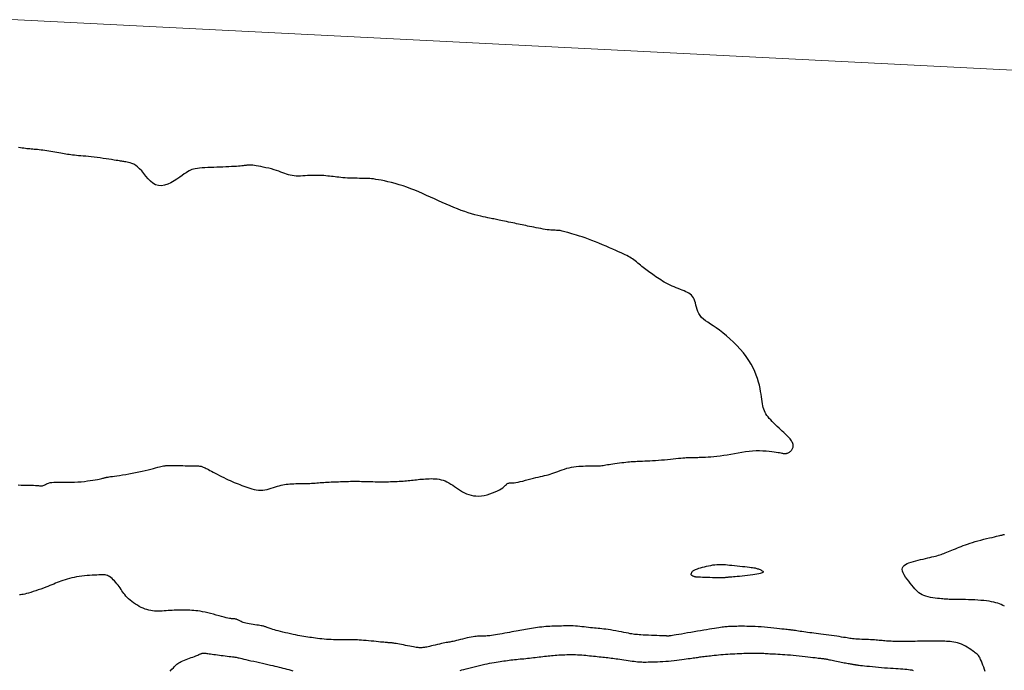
# Model space of a CAD drawing. Header units: millimetres. Extents: x 32690613 to 32693367, y 5343692 to 5344708.
# Tile 377 of 656: x 32692615 to 32692647, y 5344050 to 5344071. Entities that reach past the tile are written whole.
import ezdxf

# ---------------------------------------------------------------- set-up
doc = ezdxf.new("R2010")
doc.units = ezdxf.units.MM
doc.header["$LTSCALE"] = 20
doc.layers.get('0').update_dxf_attribs({"lineweight": 18})
doc.layers.get('Defpoints').update_dxf_attribs({"color": 11, "lineweight": 18})
for name, color, linetype in [('02-DGM_HL_492.00', 82, 'Continuous'), ('02-DGM_HL_492.50', 92, 'Continuous'), ('02-DGM_HL_493.00', 102, 'Continuous')]:
    doc.layers.add(name, color=color, linetype=linetype)

# ---------------------------------------------------------------- blocks, each defined once
blk = doc.blocks.new('A$C78070446')
blk.add_line((4469470.041, 5342631.206), (4470219.624, 5342563.955))

msp = doc.modelspace()

# ---------------------------------------------------------------- linework, layer by layer
at = {"layer": '02-DGM_HL_492.00', "elevation": 492, "flags": 128}
msp.add_lwpolyline([(32692647.132, 5344052.245), (32692647.077, 5344052.274), (32692647.024, 5344052.3), (32692646.972, 5344052.322), (32692646.917, 5344052.343), (32692646.857, 5344052.361), (32692646.79, 5344052.377), (32692646.717, 5344052.392), (32692646.637, 5344052.405), (32692646.553, 5344052.417), (32692646.463, 5344052.427), (32692646.37, 5344052.436), (32692646.273, 5344052.443), (32692646.173, 5344052.449), (32692646.071, 5344052.454), (32692645.968, 5344052.457), (32692645.867, 5344052.46), (32692645.769, 5344052.461), (32692645.676, 5344052.463), (32692645.589, 5344052.464), (32692645.511, 5344052.464), (32692645.443, 5344052.465), (32692645.385, 5344052.466), (32692645.338, 5344052.468), (32692645.296, 5344052.47), (32692645.258, 5344052.472), (32692645.221, 5344052.475), (32692645.183, 5344052.478), (32692645.14, 5344052.482), (32692645.09, 5344052.487), (32692645.031, 5344052.493), (32692644.964, 5344052.5), (32692644.891, 5344052.509), (32692644.816, 5344052.52), (32692644.739, 5344052.533), (32692644.663, 5344052.549), (32692644.591, 5344052.568), (32692644.524, 5344052.591), (32692644.464, 5344052.617), (32692644.41, 5344052.648), (32692644.361, 5344052.683), (32692644.315, 5344052.722), (32692644.271, 5344052.766), (32692644.228, 5344052.814), (32692644.183, 5344052.868), (32692644.135, 5344052.926), (32692644.084, 5344052.989), (32692644.032, 5344053.055), (32692643.98, 5344053.123), (32692643.932, 5344053.192), (32692643.89, 5344053.26), (32692643.856, 5344053.325), (32692643.833, 5344053.386), (32692643.823, 5344053.442), (32692643.829, 5344053.49), (32692643.849, 5344053.533), (32692643.882, 5344053.569), (32692643.926, 5344053.601), (32692643.979, 5344053.629), (32692644.041, 5344053.654), (32692644.109, 5344053.677), (32692644.183, 5344053.698), (32692644.259, 5344053.719), (32692644.338, 5344053.738), (32692644.417, 5344053.758), (32692644.497, 5344053.776), (32692644.574, 5344053.794), (32692644.649, 5344053.811), (32692644.719, 5344053.827), (32692644.785, 5344053.842), (32692644.843, 5344053.856), (32692644.897, 5344053.87), (32692644.946, 5344053.883), (32692644.992, 5344053.897), (32692645.036, 5344053.911), (32692645.079, 5344053.925), (32692645.122, 5344053.94), (32692645.168, 5344053.957), (32692645.215, 5344053.975), (32692645.266, 5344053.994), (32692645.318, 5344054.015), (32692645.373, 5344054.037), (32692645.43, 5344054.06), (32692645.488, 5344054.083), (32692645.548, 5344054.108), (32692645.609, 5344054.133), (32692645.671, 5344054.158), (32692645.735, 5344054.184), (32692645.801, 5344054.21), (32692645.869, 5344054.236), (32692645.941, 5344054.262), (32692646.017, 5344054.288), (32692646.097, 5344054.314), (32692646.183, 5344054.34), (32692646.273, 5344054.365), (32692646.367, 5344054.39), (32692646.462, 5344054.414), (32692646.555, 5344054.437), (32692646.646, 5344054.459), (32692646.731, 5344054.478), (32692646.809, 5344054.496), (32692646.876, 5344054.512), (32692646.933, 5344054.525), (32692646.978, 5344054.535), (32692647.014, 5344054.544), (32692647.043, 5344054.551), (32692647.065, 5344054.557), (32692647.083, 5344054.561), (32692647.097, 5344054.565), (32692647.108, 5344054.568), (32692647.12, 5344054.571), (32692647.131, 5344054.574)], dxfattribs=at)
msp.add_lwpolyline([(32692639.323, 5344053.359), (32692639.32, 5344053.347), (32692639.308, 5344053.336), (32692639.288, 5344053.325), (32692639.26, 5344053.315), (32692639.222, 5344053.305), (32692639.176, 5344053.294), (32692639.12, 5344053.284), (32692639.055, 5344053.274), (32692638.981, 5344053.263), (32692638.899, 5344053.252), (32692638.814, 5344053.242), (32692638.726, 5344053.232), (32692638.639, 5344053.222), (32692638.556, 5344053.214), (32692638.48, 5344053.206), (32692638.412, 5344053.2), (32692638.355, 5344053.195), (32692638.309, 5344053.191), (32692638.271, 5344053.188), (32692638.24, 5344053.186), (32692638.215, 5344053.185), (32692638.194, 5344053.184), (32692638.176, 5344053.182), (32692638.159, 5344053.181), (32692638.142, 5344053.179), (32692638.124, 5344053.176), (32692638.102, 5344053.174), (32692638.076, 5344053.171), (32692638.044, 5344053.169), (32692638.005, 5344053.168), (32692637.958, 5344053.166), (32692637.901, 5344053.166), (32692637.833, 5344053.167), (32692637.757, 5344053.168), (32692637.676, 5344053.17), (32692637.592, 5344053.172), (32692637.509, 5344053.175), (32692637.43, 5344053.178), (32692637.357, 5344053.181), (32692637.293, 5344053.184), (32692637.241, 5344053.186), (32692637.2, 5344053.188), (32692637.168, 5344053.19), (32692637.143, 5344053.192), (32692637.124, 5344053.195), (32692637.108, 5344053.197), (32692637.095, 5344053.201), (32692637.083, 5344053.205), (32692637.07, 5344053.209), (32692637.056, 5344053.215), (32692637.042, 5344053.221), (32692637.029, 5344053.229), (32692637.017, 5344053.237), (32692637.007, 5344053.246), (32692636.998, 5344053.257), (32692636.993, 5344053.268), (32692636.99, 5344053.28), (32692636.991, 5344053.293), (32692636.994, 5344053.307), (32692636.999, 5344053.321), (32692637.006, 5344053.335), (32692637.015, 5344053.35), (32692637.026, 5344053.363), (32692637.037, 5344053.377), (32692637.05, 5344053.389), (32692637.064, 5344053.402), (32692637.081, 5344053.413), (32692637.102, 5344053.425), (32692637.127, 5344053.437), (32692637.158, 5344053.45), (32692637.196, 5344053.463), (32692637.24, 5344053.478), (32692637.293, 5344053.493), (32692637.353, 5344053.51), (32692637.417, 5344053.526), (32692637.485, 5344053.542), (32692637.555, 5344053.557), (32692637.625, 5344053.571), (32692637.693, 5344053.582), (32692637.757, 5344053.592), (32692637.817, 5344053.598), (32692637.874, 5344053.601), (32692637.928, 5344053.603), (32692637.983, 5344053.601), (32692638.038, 5344053.598), (32692638.097, 5344053.594), (32692638.161, 5344053.588), (32692638.23, 5344053.581), (32692638.307, 5344053.573), (32692638.389, 5344053.564), (32692638.475, 5344053.555), (32692638.562, 5344053.546), (32692638.647, 5344053.537), (32692638.729, 5344053.528), (32692638.805, 5344053.519), (32692638.872, 5344053.511), (32692638.93, 5344053.504), (32692638.979, 5344053.497), (32692639.02, 5344053.491), (32692639.056, 5344053.485), (32692639.087, 5344053.478), (32692639.114, 5344053.471), (32692639.14, 5344053.463), (32692639.166, 5344053.454), (32692639.193, 5344053.444), (32692639.22, 5344053.433), (32692639.247, 5344053.422), (32692639.271, 5344053.409), (32692639.291, 5344053.397), (32692639.308, 5344053.384), (32692639.319, 5344053.371)], close=True, dxfattribs=at)
at = {"layer": '02-DGM_HL_492.50', "elevation": 492.5, "flags": 128}
for points in [[(32692615.197, 5344056.177), (32692615.295, 5344056.173), (32692615.388, 5344056.17), (32692615.475, 5344056.169), (32692615.555, 5344056.168), (32692615.629, 5344056.167), (32692615.695, 5344056.165), (32692615.754, 5344056.162), (32692615.806, 5344056.157), (32692615.852, 5344056.153), (32692615.892, 5344056.149), (32692615.927, 5344056.146), (32692615.958, 5344056.146), (32692615.986, 5344056.148), (32692616.012, 5344056.154), (32692616.035, 5344056.163), (32692616.059, 5344056.176), (32692616.084, 5344056.191), (32692616.112, 5344056.207), (32692616.144, 5344056.223), (32692616.183, 5344056.237), (32692616.231, 5344056.25), (32692616.287, 5344056.26), (32692616.355, 5344056.265), (32692616.433, 5344056.268), (32692616.519, 5344056.268), (32692616.612, 5344056.267), (32692616.71, 5344056.265), (32692616.813, 5344056.264), (32692616.919, 5344056.264), (32692617.026, 5344056.267), (32692617.133, 5344056.273), (32692617.238, 5344056.281), (32692617.34, 5344056.292), (32692617.438, 5344056.304), (32692617.531, 5344056.317), (32692617.616, 5344056.331), (32692617.694, 5344056.344), (32692617.761, 5344056.356), (32692617.818, 5344056.367), (32692617.865, 5344056.377), (32692617.903, 5344056.386), (32692617.934, 5344056.393), (32692617.959, 5344056.4), (32692617.98, 5344056.405), (32692617.997, 5344056.41), (32692618.012, 5344056.414), (32692618.027, 5344056.418), (32692618.042, 5344056.421), (32692618.06, 5344056.424), (32692618.082, 5344056.428), (32692618.11, 5344056.432), (32692618.146, 5344056.437), (32692618.191, 5344056.444), (32692618.247, 5344056.452), (32692618.315, 5344056.461), (32692618.394, 5344056.472), (32692618.483, 5344056.485), (32692618.578, 5344056.5), (32692618.68, 5344056.516), (32692618.785, 5344056.534), (32692618.892, 5344056.554), (32692618.999, 5344056.575), (32692619.104, 5344056.597), (32692619.207, 5344056.621), (32692619.307, 5344056.644), (32692619.402, 5344056.668), (32692619.491, 5344056.691), (32692619.574, 5344056.712), (32692619.649, 5344056.731), (32692619.715, 5344056.748), (32692619.773, 5344056.763), (32692619.822, 5344056.774), (32692619.864, 5344056.783), (32692619.9, 5344056.79), (32692619.931, 5344056.795), (32692619.959, 5344056.799), (32692619.984, 5344056.802), (32692620.009, 5344056.803), (32692620.033, 5344056.805), (32692620.059, 5344056.806), (32692620.088, 5344056.806), (32692620.12, 5344056.806), (32692620.157, 5344056.806), (32692620.199, 5344056.806), (32692620.249, 5344056.805), (32692620.307, 5344056.804), (32692620.374, 5344056.803), (32692620.448, 5344056.802), (32692620.526, 5344056.801), (32692620.607, 5344056.8), (32692620.686, 5344056.799), (32692620.763, 5344056.798), (32692620.835, 5344056.796), (32692620.899, 5344056.795), (32692620.953, 5344056.794), (32692620.998, 5344056.792), (32692621.036, 5344056.79), (32692621.068, 5344056.788), (32692621.096, 5344056.784), (32692621.121, 5344056.779), (32692621.144, 5344056.773), (32692621.167, 5344056.765), (32692621.192, 5344056.755), (32692621.219, 5344056.743), (32692621.248, 5344056.728), (32692621.281, 5344056.712), (32692621.317, 5344056.693), (32692621.358, 5344056.671), (32692621.404, 5344056.646), (32692621.456, 5344056.619), (32692621.514, 5344056.588), (32692621.576, 5344056.555), (32692621.643, 5344056.52), (32692621.713, 5344056.485), (32692621.784, 5344056.449), (32692621.856, 5344056.413), (32692621.928, 5344056.378), (32692621.997, 5344056.345), (32692622.065, 5344056.315), (32692622.129, 5344056.286), (32692622.193, 5344056.26), (32692622.255, 5344056.234), (32692622.316, 5344056.21), (32692622.377, 5344056.186), (32692622.439, 5344056.162), (32692622.502, 5344056.138), (32692622.566, 5344056.113), (32692622.632, 5344056.089), (32692622.699, 5344056.066), (32692622.767, 5344056.045), (32692622.835, 5344056.028), (32692622.905, 5344056.015), (32692622.975, 5344056.006), (32692623.045, 5344056.004), (32692623.116, 5344056.008), (32692623.187, 5344056.018), (32692623.257, 5344056.033), (32692623.326, 5344056.05), (32692623.394, 5344056.071), (32692623.461, 5344056.092), (32692623.526, 5344056.112), (32692623.589, 5344056.132), (32692623.649, 5344056.149), (32692623.708, 5344056.164), (32692623.766, 5344056.177), (32692623.823, 5344056.187), (32692623.88, 5344056.196), (32692623.938, 5344056.203), (32692623.997, 5344056.208), (32692624.057, 5344056.212), (32692624.119, 5344056.215), (32692624.183, 5344056.217), (32692624.249, 5344056.218), (32692624.315, 5344056.219), (32692624.381, 5344056.22), (32692624.447, 5344056.221), (32692624.512, 5344056.222), (32692624.575, 5344056.224), (32692624.636, 5344056.226), (32692624.696, 5344056.23), (32692624.755, 5344056.233), (32692624.812, 5344056.238), (32692624.869, 5344056.242), (32692624.925, 5344056.247), (32692624.981, 5344056.251), (32692625.037, 5344056.256), (32692625.094, 5344056.259), (32692625.151, 5344056.263), (32692625.209, 5344056.266), (32692625.267, 5344056.269), (32692625.327, 5344056.272), (32692625.387, 5344056.274), (32692625.448, 5344056.277), (32692625.51, 5344056.279), (32692625.573, 5344056.281), (32692625.636, 5344056.284), (32692625.7, 5344056.286), (32692625.764, 5344056.288), (32692625.828, 5344056.29), (32692625.892, 5344056.292), (32692625.954, 5344056.293), (32692626.016, 5344056.294), (32692626.076, 5344056.294), (32692626.135, 5344056.294), (32692626.193, 5344056.293), (32692626.251, 5344056.293), (32692626.31, 5344056.291), (32692626.369, 5344056.29), (32692626.429, 5344056.288), (32692626.491, 5344056.287), (32692626.554, 5344056.285), (32692626.619, 5344056.283), (32692626.686, 5344056.282), (32692626.755, 5344056.28), (32692626.824, 5344056.279), (32692626.895, 5344056.278), (32692626.967, 5344056.278), (32692627.039, 5344056.278), (32692627.112, 5344056.279), (32692627.185, 5344056.28), (32692627.258, 5344056.282), (32692627.33, 5344056.285), (32692627.4, 5344056.288), (32692627.469, 5344056.291), (32692627.535, 5344056.295), (32692627.599, 5344056.299), (32692627.66, 5344056.303), (32692627.718, 5344056.308), (32692627.775, 5344056.313), (32692627.829, 5344056.318), (32692627.883, 5344056.323), (32692627.936, 5344056.329), (32692627.988, 5344056.335), (32692628.042, 5344056.34), (32692628.096, 5344056.346), (32692628.151, 5344056.352), (32692628.207, 5344056.358), (32692628.264, 5344056.363), (32692628.323, 5344056.368), (32692628.382, 5344056.372), (32692628.443, 5344056.376), (32692628.505, 5344056.378), (32692628.568, 5344056.379), (32692628.632, 5344056.378), (32692628.696, 5344056.375), (32692628.761, 5344056.369), (32692628.827, 5344056.36), (32692628.891, 5344056.346), (32692628.956, 5344056.328), (32692629.02, 5344056.304), (32692629.082, 5344056.275), (32692629.144, 5344056.241), (32692629.205, 5344056.203), (32692629.267, 5344056.163), (32692629.328, 5344056.121), (32692629.39, 5344056.078), (32692629.452, 5344056.035), (32692629.516, 5344055.994), (32692629.58, 5344055.956), (32692629.647, 5344055.921), (32692629.716, 5344055.889), (32692629.787, 5344055.863), (32692629.861, 5344055.841), (32692629.939, 5344055.826), (32692630.02, 5344055.818), (32692630.105, 5344055.817), (32692630.195, 5344055.825), (32692630.287, 5344055.839), (32692630.38, 5344055.86), (32692630.471, 5344055.886), (32692630.559, 5344055.915), (32692630.642, 5344055.948), (32692630.718, 5344055.982), (32692630.784, 5344056.016), (32692630.84, 5344056.05), (32692630.886, 5344056.083), (32692630.924, 5344056.114), (32692630.955, 5344056.143), (32692630.981, 5344056.168), (32692631.004, 5344056.191), (32692631.023, 5344056.209), (32692631.042, 5344056.223), (32692631.062, 5344056.231), (32692631.083, 5344056.236), (32692631.107, 5344056.239), (32692631.135, 5344056.239), (32692631.169, 5344056.24), (32692631.21, 5344056.242), (32692631.258, 5344056.246), (32692631.315, 5344056.254), (32692631.382, 5344056.267), (32692631.457, 5344056.283), (32692631.538, 5344056.303), (32692631.623, 5344056.325), (32692631.711, 5344056.348), (32692631.798, 5344056.371), (32692631.883, 5344056.393), (32692631.964, 5344056.414), (32692632.039, 5344056.432), (32692632.109, 5344056.448), (32692632.175, 5344056.463), (32692632.238, 5344056.478), (32692632.299, 5344056.492), (32692632.359, 5344056.508), (32692632.418, 5344056.525), (32692632.479, 5344056.544), (32692632.542, 5344056.566), (32692632.607, 5344056.59), (32692632.674, 5344056.615), (32692632.742, 5344056.641), (32692632.813, 5344056.667), (32692632.886, 5344056.691), (32692632.96, 5344056.714), (32692633.036, 5344056.733), (32692633.113, 5344056.75), (32692633.191, 5344056.762), (32692633.269, 5344056.772), (32692633.347, 5344056.78), (32692633.422, 5344056.785), (32692633.495, 5344056.788), (32692633.564, 5344056.79), (32692633.629, 5344056.791), (32692633.689, 5344056.792), (32692633.745, 5344056.791), (32692633.796, 5344056.791), (32692633.844, 5344056.791), (32692633.889, 5344056.791), (32692633.932, 5344056.791), (32692633.974, 5344056.793), (32692634.014, 5344056.795), (32692634.054, 5344056.799), (32692634.094, 5344056.804), (32692634.135, 5344056.81), (32692634.179, 5344056.817), (32692634.225, 5344056.825), (32692634.275, 5344056.834), (32692634.329, 5344056.843), (32692634.388, 5344056.852), (32692634.453, 5344056.862), (32692634.522, 5344056.871), (32692634.594, 5344056.881), (32692634.668, 5344056.89), (32692634.74, 5344056.899), (32692634.811, 5344056.907), (32692634.878, 5344056.915), (32692634.94, 5344056.921), (32692634.996, 5344056.927), (32692635.046, 5344056.931), (32692635.094, 5344056.935), (32692635.14, 5344056.938), (32692635.186, 5344056.94), (32692635.235, 5344056.942), (32692635.288, 5344056.945), (32692635.347, 5344056.947), (32692635.413, 5344056.949), (32692635.486, 5344056.952), (32692635.565, 5344056.956), (32692635.65, 5344056.96), (32692635.739, 5344056.965), (32692635.831, 5344056.971), (32692635.927, 5344056.977), (32692636.024, 5344056.985), (32692636.122, 5344056.993), (32692636.219, 5344057.003), (32692636.315, 5344057.012), (32692636.408, 5344057.022), (32692636.497, 5344057.032), (32692636.58, 5344057.04), (32692636.655, 5344057.048), (32692636.722, 5344057.054), (32692636.78, 5344057.059), (32692636.829, 5344057.062), (32692636.87, 5344057.064), (32692636.906, 5344057.065), (32692636.937, 5344057.066), (32692636.964, 5344057.066), (32692636.989, 5344057.065), (32692637.013, 5344057.065), (32692637.037, 5344057.065), (32692637.063, 5344057.065), (32692637.091, 5344057.066), (32692637.123, 5344057.067), (32692637.159, 5344057.068), (32692637.202, 5344057.069), (32692637.252, 5344057.071), (32692637.31, 5344057.074), (32692637.377, 5344057.076), (32692637.452, 5344057.08), (32692637.536, 5344057.084), (32692637.626, 5344057.09), (32692637.723, 5344057.098), (32692637.824, 5344057.108), (32692637.931, 5344057.12), (32692638.041, 5344057.136), (32692638.155, 5344057.154), (32692638.27, 5344057.174), (32692638.388, 5344057.196), (32692638.506, 5344057.217), (32692638.625, 5344057.238), (32692638.744, 5344057.256), (32692638.862, 5344057.271), (32692638.979, 5344057.282), (32692639.094, 5344057.287), (32692639.205, 5344057.288), (32692639.312, 5344057.285), (32692639.414, 5344057.279), (32692639.509, 5344057.271), (32692639.596, 5344057.261), (32692639.675, 5344057.251), (32692639.743, 5344057.24), (32692639.801, 5344057.231), (32692639.849, 5344057.222), (32692639.888, 5344057.214), (32692639.921, 5344057.208), (32692639.948, 5344057.203), (32692639.971, 5344057.198), (32692639.992, 5344057.196), (32692640.011, 5344057.194), (32692640.031, 5344057.194), (32692640.05, 5344057.196), (32692640.07, 5344057.199), (32692640.091, 5344057.204), (32692640.111, 5344057.21), (32692640.131, 5344057.218), (32692640.152, 5344057.229), (32692640.172, 5344057.241), (32692640.192, 5344057.255), (32692640.212, 5344057.272), (32692640.231, 5344057.29), (32692640.248, 5344057.31), (32692640.263, 5344057.331), (32692640.275, 5344057.354), (32692640.285, 5344057.378), (32692640.291, 5344057.404), (32692640.293, 5344057.431), (32692640.292, 5344057.459), (32692640.286, 5344057.487), (32692640.278, 5344057.517), (32692640.266, 5344057.546), (32692640.251, 5344057.577), (32692640.233, 5344057.607), (32692640.212, 5344057.637), (32692640.189, 5344057.668), (32692640.163, 5344057.699), (32692640.134, 5344057.73), (32692640.101, 5344057.763), (32692640.066, 5344057.798), (32692640.027, 5344057.835), (32692639.984, 5344057.875), (32692639.937, 5344057.918), (32692639.887, 5344057.965), (32692639.833, 5344058.015), (32692639.778, 5344058.067), (32692639.722, 5344058.12), (32692639.667, 5344058.174), (32692639.614, 5344058.228), (32692639.564, 5344058.281), (32692639.518, 5344058.333), (32692639.477, 5344058.382), (32692639.441, 5344058.43), (32692639.409, 5344058.478), (32692639.382, 5344058.526), (32692639.358, 5344058.575), (32692639.338, 5344058.627), (32692639.321, 5344058.682), (32692639.307, 5344058.742), (32692639.295, 5344058.806), (32692639.285, 5344058.876), (32692639.275, 5344058.952), (32692639.265, 5344059.032), (32692639.253, 5344059.117), (32692639.238, 5344059.208), (32692639.22, 5344059.304), (32692639.198, 5344059.405), (32692639.17, 5344059.51), (32692639.137, 5344059.62), (32692639.096, 5344059.734), (32692639.049, 5344059.851), (32692638.993, 5344059.969), (32692638.929, 5344060.09), (32692638.856, 5344060.211), (32692638.773, 5344060.333), (32692638.68, 5344060.454), (32692638.578, 5344060.574), (32692638.47, 5344060.691), (32692638.358, 5344060.803), (32692638.243, 5344060.911), (32692638.128, 5344061.012), (32692638.015, 5344061.105), (32692637.905, 5344061.189), (32692637.801, 5344061.263), (32692637.702, 5344061.329), (32692637.611, 5344061.389), (32692637.527, 5344061.445), (32692637.451, 5344061.498), (32692637.383, 5344061.552), (32692637.324, 5344061.606), (32692637.275, 5344061.665), (32692637.236, 5344061.728), (32692637.205, 5344061.795), (32692637.18, 5344061.865), (32692637.16, 5344061.935), (32692637.143, 5344062.005), (32692637.126, 5344062.072), (32692637.108, 5344062.134), (32692637.088, 5344062.191), (32692637.062, 5344062.241), (32692637.032, 5344062.284), (32692636.997, 5344062.322), (32692636.958, 5344062.355), (32692636.915, 5344062.384), (32692636.867, 5344062.411), (32692636.815, 5344062.436), (32692636.759, 5344062.461), (32692636.7, 5344062.486), (32692636.638, 5344062.511), (32692636.573, 5344062.537), (32692636.507, 5344062.563), (32692636.44, 5344062.591), (32692636.373, 5344062.619), (32692636.307, 5344062.649), (32692636.242, 5344062.68), (32692636.18, 5344062.713), (32692636.119, 5344062.747), (32692636.06, 5344062.781), (32692636.004, 5344062.817), (32692635.949, 5344062.852), (32692635.896, 5344062.888), (32692635.845, 5344062.923), (32692635.795, 5344062.957), (32692635.747, 5344062.99), (32692635.7, 5344063.023), (32692635.654, 5344063.055), (32692635.609, 5344063.087), (32692635.565, 5344063.119), (32692635.521, 5344063.152), (32692635.478, 5344063.185), (32692635.435, 5344063.219), (32692635.392, 5344063.254), (32692635.349, 5344063.291), (32692635.306, 5344063.327), (32692635.263, 5344063.363), (32692635.22, 5344063.399), (32692635.177, 5344063.434), (32692635.134, 5344063.467), (32692635.091, 5344063.497), (32692635.048, 5344063.526), (32692635.003, 5344063.553), (32692634.956, 5344063.579), (32692634.906, 5344063.605), (32692634.85, 5344063.632), (32692634.787, 5344063.661), (32692634.717, 5344063.694), (32692634.637, 5344063.73), (32692634.547, 5344063.77), (32692634.448, 5344063.815), (32692634.343, 5344063.862), (32692634.232, 5344063.91), (32692634.118, 5344063.959), (32692634.002, 5344064.008), (32692633.887, 5344064.055), (32692633.774, 5344064.099), (32692633.665, 5344064.14), (32692633.561, 5344064.177), (32692633.462, 5344064.211), (32692633.368, 5344064.241), (32692633.28, 5344064.269), (32692633.198, 5344064.294), (32692633.123, 5344064.316), (32692633.056, 5344064.335), (32692632.997, 5344064.353), (32692632.944, 5344064.368), (32692632.897, 5344064.381), (32692632.854, 5344064.392), (32692632.815, 5344064.401), (32692632.778, 5344064.408), (32692632.742, 5344064.414), (32692632.706, 5344064.419), (32692632.668, 5344064.422), (32692632.629, 5344064.424), (32692632.588, 5344064.426), (32692632.544, 5344064.428), (32692632.496, 5344064.431), (32692632.445, 5344064.434), (32692632.39, 5344064.439), (32692632.329, 5344064.446), (32692632.264, 5344064.455), (32692632.195, 5344064.466), (32692632.122, 5344064.479), (32692632.048, 5344064.493), (32692631.973, 5344064.507), (32692631.899, 5344064.522), (32692631.827, 5344064.537), (32692631.758, 5344064.551), (32692631.693, 5344064.565), (32692631.631, 5344064.578), (32692631.571, 5344064.59), (32692631.513, 5344064.603), (32692631.455, 5344064.615), (32692631.397, 5344064.627), (32692631.338, 5344064.639), (32692631.276, 5344064.652), (32692631.212, 5344064.666), (32692631.145, 5344064.679), (32692631.078, 5344064.693), (32692631.011, 5344064.707), (32692630.946, 5344064.721), (32692630.883, 5344064.734), (32692630.825, 5344064.746), (32692630.771, 5344064.758), (32692630.724, 5344064.767), (32692630.681, 5344064.776), (32692630.64, 5344064.785), (32692630.599, 5344064.794), (32692630.557, 5344064.802), (32692630.511, 5344064.812), (32692630.46, 5344064.823), (32692630.402, 5344064.835), (32692630.334, 5344064.849), (32692630.257, 5344064.866), (32692630.173, 5344064.885), (32692630.082, 5344064.907), (32692629.984, 5344064.932), (32692629.881, 5344064.961), (32692629.772, 5344064.994), (32692629.66, 5344065.031), (32692629.544, 5344065.072), (32692629.426, 5344065.118), (32692629.305, 5344065.167), (32692629.181, 5344065.219), (32692629.057, 5344065.273), (32692628.931, 5344065.329), (32692628.804, 5344065.385), (32692628.676, 5344065.443), (32692628.549, 5344065.5), (32692628.422, 5344065.557), (32692628.294, 5344065.613), (32692628.167, 5344065.668), (32692628.04, 5344065.721), (32692627.913, 5344065.771), (32692627.786, 5344065.818), (32692627.659, 5344065.862), (32692627.533, 5344065.902), (32692627.408, 5344065.938), (32692627.286, 5344065.97), (32692627.169, 5344065.999), (32692627.058, 5344066.024), (32692626.954, 5344066.045), (32692626.86, 5344066.063), (32692626.775, 5344066.077), (32692626.702, 5344066.088), (32692626.638, 5344066.096), (32692626.581, 5344066.102), (32692626.529, 5344066.105), (32692626.479, 5344066.107), (32692626.428, 5344066.108), (32692626.374, 5344066.108), (32692626.315, 5344066.109), (32692626.249, 5344066.109), (32692626.177, 5344066.11), (32692626.1, 5344066.112), (32692626.02, 5344066.114), (32692625.94, 5344066.116), (32692625.86, 5344066.12), (32692625.782, 5344066.124), (32692625.708, 5344066.129), (32692625.64, 5344066.135), (32692625.576, 5344066.142), (32692625.515, 5344066.15), (32692625.457, 5344066.157), (32692625.399, 5344066.165), (32692625.342, 5344066.172), (32692625.283, 5344066.179), (32692625.222, 5344066.185), (32692625.157, 5344066.191), (32692625.09, 5344066.196), (32692625.019, 5344066.199), (32692624.947, 5344066.202), (32692624.873, 5344066.203), (32692624.797, 5344066.203), (32692624.721, 5344066.202), (32692624.644, 5344066.2), (32692624.567, 5344066.196), (32692624.491, 5344066.192), (32692624.415, 5344066.188), (32692624.341, 5344066.185), (32692624.269, 5344066.183), (32692624.199, 5344066.184), (32692624.131, 5344066.188), (32692624.067, 5344066.196), (32692624.005, 5344066.208), (32692623.946, 5344066.223), (32692623.887, 5344066.243), (32692623.828, 5344066.264), (32692623.768, 5344066.288), (32692623.704, 5344066.313), (32692623.636, 5344066.338), (32692623.562, 5344066.364), (32692623.482, 5344066.388), (32692623.396, 5344066.412), (32692623.309, 5344066.434), (32692623.221, 5344066.455), (32692623.134, 5344066.474), (32692623.052, 5344066.491), (32692622.976, 5344066.505), (32692622.908, 5344066.517), (32692622.85, 5344066.526), (32692622.801, 5344066.533), (32692622.76, 5344066.537), (32692622.726, 5344066.54), (32692622.696, 5344066.54), (32692622.67, 5344066.54), (32692622.646, 5344066.538), (32692622.624, 5344066.535), (32692622.6, 5344066.532), (32692622.576, 5344066.528), (32692622.548, 5344066.524), (32692622.517, 5344066.52), (32692622.48, 5344066.515), (32692622.438, 5344066.511), (32692622.388, 5344066.506), (32692622.33, 5344066.501), (32692622.263, 5344066.497), (32692622.188, 5344066.493), (32692622.106, 5344066.489), (32692622.018, 5344066.484), (32692621.926, 5344066.48), (32692621.829, 5344066.476), (32692621.731, 5344066.473), (32692621.631, 5344066.469), (32692621.531, 5344066.465), (32692621.433, 5344066.461), (32692621.337, 5344066.456), (32692621.244, 5344066.451), (32692621.156, 5344066.445), (32692621.074, 5344066.437), (32692620.999, 5344066.429), (32692620.932, 5344066.419), (32692620.875, 5344066.407), (32692620.823, 5344066.393), (32692620.776, 5344066.375), (32692620.731, 5344066.353), (32692620.684, 5344066.325), (32692620.632, 5344066.292), (32692620.575, 5344066.251), (32692620.507, 5344066.202), (32692620.429, 5344066.146), (32692620.34, 5344066.085), (32692620.244, 5344066.024), (32692620.143, 5344065.967), (32692620.04, 5344065.919), (32692619.936, 5344065.884), (32692619.834, 5344065.867), (32692619.736, 5344065.872), (32692619.645, 5344065.901), (32692619.56, 5344065.952), (32692619.48, 5344066.019), (32692619.404, 5344066.097), (32692619.332, 5344066.182), (32692619.263, 5344066.267), (32692619.197, 5344066.349), (32692619.131, 5344066.421), (32692619.066, 5344066.48), (32692619.003, 5344066.528), (32692618.941, 5344066.564), (32692618.882, 5344066.591), (32692618.826, 5344066.611), (32692618.774, 5344066.625), (32692618.727, 5344066.634), (32692618.685, 5344066.641), (32692618.648, 5344066.647), (32692618.615, 5344066.652), (32692618.583, 5344066.657), (32692618.551, 5344066.663), (32692618.516, 5344066.668), (32692618.475, 5344066.675), (32692618.427, 5344066.682), (32692618.37, 5344066.691), (32692618.301, 5344066.702), (32692618.223, 5344066.715), (32692618.137, 5344066.728), (32692618.044, 5344066.742), (32692617.948, 5344066.756), (32692617.85, 5344066.77), (32692617.752, 5344066.783), (32692617.655, 5344066.795), (32692617.562, 5344066.806), (32692617.473, 5344066.815), (32692617.387, 5344066.823), (32692617.306, 5344066.83), (32692617.229, 5344066.837), (32692617.156, 5344066.843), (32692617.086, 5344066.849), (32692617.022, 5344066.855), (32692616.961, 5344066.862), (32692616.903, 5344066.87), (32692616.848, 5344066.877), (32692616.794, 5344066.885), (32692616.741, 5344066.894), (32692616.687, 5344066.903), (32692616.632, 5344066.913), (32692616.575, 5344066.924), (32692616.514, 5344066.935), (32692616.451, 5344066.946), (32692616.386, 5344066.958), (32692616.32, 5344066.969), (32692616.254, 5344066.98), (32692616.187, 5344066.991), (32692616.122, 5344067.001), (32692616.058, 5344067.011), (32692615.996, 5344067.019), (32692615.937, 5344067.026), (32692615.879, 5344067.033), (32692615.824, 5344067.039), (32692615.77, 5344067.044), (32692615.718, 5344067.049), (32692615.668, 5344067.053), (32692615.619, 5344067.057), (32692615.572, 5344067.061), (32692615.526, 5344067.066), (32692615.479, 5344067.07), (32692615.431, 5344067.076), (32692615.381, 5344067.082), (32692615.329, 5344067.09), (32692615.273, 5344067.099), (32692615.212, 5344067.11)], [(32692646.51, 5344050.126), (32692646.485, 5344050.197), (32692646.46, 5344050.269), (32692646.434, 5344050.338), (32692646.408, 5344050.404), (32692646.384, 5344050.464), (32692646.362, 5344050.516), (32692646.343, 5344050.559), (32692646.326, 5344050.593), (32692646.309, 5344050.622), (32692646.292, 5344050.647), (32692646.272, 5344050.669), (32692646.249, 5344050.691), (32692646.221, 5344050.714), (32692646.187, 5344050.74), (32692646.147, 5344050.771), (32692646.099, 5344050.806), (32692646.047, 5344050.843), (32692645.99, 5344050.881), (32692645.93, 5344050.92), (32692645.868, 5344050.956), (32692645.804, 5344050.989), (32692645.74, 5344051.019), (32692645.677, 5344051.042), (32692645.615, 5344051.061), (32692645.553, 5344051.076), (32692645.492, 5344051.086), (32692645.432, 5344051.094), (32692645.372, 5344051.1), (32692645.314, 5344051.103), (32692645.255, 5344051.106), (32692645.198, 5344051.109), (32692645.14, 5344051.111), (32692645.083, 5344051.112), (32692645.026, 5344051.114), (32692644.967, 5344051.115), (32692644.908, 5344051.115), (32692644.848, 5344051.116), (32692644.787, 5344051.116), (32692644.723, 5344051.116), (32692644.658, 5344051.115), (32692644.592, 5344051.114), (32692644.524, 5344051.114), (32692644.455, 5344051.112), (32692644.386, 5344051.111), (32692644.315, 5344051.11), (32692644.244, 5344051.108), (32692644.173, 5344051.107), (32692644.102, 5344051.106), (32692644.031, 5344051.105), (32692643.961, 5344051.104), (32692643.892, 5344051.103), (32692643.824, 5344051.102), (32692643.758, 5344051.102), (32692643.694, 5344051.103), (32692643.633, 5344051.104), (32692643.574, 5344051.105), (32692643.517, 5344051.107), (32692643.463, 5344051.109), (32692643.41, 5344051.112), (32692643.359, 5344051.115), (32692643.31, 5344051.118), (32692643.262, 5344051.122), (32692643.216, 5344051.126), (32692643.17, 5344051.131), (32692643.124, 5344051.135), (32692643.077, 5344051.139), (32692643.027, 5344051.144), (32692642.975, 5344051.148), (32692642.92, 5344051.152), (32692642.86, 5344051.156), (32692642.795, 5344051.16), (32692642.726, 5344051.163), (32692642.654, 5344051.166), (32692642.582, 5344051.169), (32692642.511, 5344051.172), (32692642.442, 5344051.176), (32692642.377, 5344051.179), (32692642.318, 5344051.183), (32692642.265, 5344051.188), (32692642.216, 5344051.193), (32692642.171, 5344051.198), (32692642.127, 5344051.204), (32692642.082, 5344051.211), (32692642.035, 5344051.219), (32692641.982, 5344051.228), (32692641.923, 5344051.238), (32692641.856, 5344051.248), (32692641.782, 5344051.26), (32692641.703, 5344051.272), (32692641.619, 5344051.285), (32692641.533, 5344051.297), (32692641.445, 5344051.31), (32692641.358, 5344051.322), (32692641.273, 5344051.333), (32692641.191, 5344051.344), (32692641.113, 5344051.353), (32692641.037, 5344051.363), (32692640.964, 5344051.371), (32692640.894, 5344051.38), (32692640.826, 5344051.388), (32692640.76, 5344051.396), (32692640.697, 5344051.405), (32692640.635, 5344051.413), (32692640.575, 5344051.422), (32692640.518, 5344051.431), (32692640.464, 5344051.44), (32692640.413, 5344051.448), (32692640.367, 5344051.455), (32692640.325, 5344051.462), (32692640.288, 5344051.467), (32692640.256, 5344051.472), (32692640.228, 5344051.475), (32692640.2, 5344051.478), (32692640.171, 5344051.481), (32692640.138, 5344051.484), (32692640.1, 5344051.488), (32692640.053, 5344051.493), (32692639.996, 5344051.499), (32692639.927, 5344051.507), (32692639.848, 5344051.516), (32692639.76, 5344051.526), (32692639.665, 5344051.537), (32692639.565, 5344051.548), (32692639.462, 5344051.558), (32692639.359, 5344051.567), (32692639.256, 5344051.575), (32692639.156, 5344051.582), (32692639.059, 5344051.587), (32692638.966, 5344051.59), (32692638.878, 5344051.593), (32692638.794, 5344051.594), (32692638.716, 5344051.595), (32692638.644, 5344051.595), (32692638.578, 5344051.595), (32692638.519, 5344051.595), (32692638.466, 5344051.594), (32692638.418, 5344051.594), (32692638.374, 5344051.593), (32692638.334, 5344051.592), (32692638.296, 5344051.591), (32692638.261, 5344051.589), (32692638.226, 5344051.587), (32692638.192, 5344051.585), (32692638.157, 5344051.582), (32692638.12, 5344051.579), (32692638.081, 5344051.575), (32692638.038, 5344051.57), (32692637.991, 5344051.564), (32692637.939, 5344051.556), (32692637.88, 5344051.548), (32692637.814, 5344051.538), (32692637.742, 5344051.526), (32692637.663, 5344051.513), (32692637.579, 5344051.499), (32692637.489, 5344051.484), (32692637.395, 5344051.468), (32692637.296, 5344051.451), (32692637.193, 5344051.434), (32692637.088, 5344051.416), (32692636.981, 5344051.398), (32692636.874, 5344051.38), (32692636.772, 5344051.362), (32692636.674, 5344051.346), (32692636.584, 5344051.331), (32692636.503, 5344051.317), (32692636.434, 5344051.306), (32692636.379, 5344051.297), (32692636.336, 5344051.291), (32692636.303, 5344051.286), (32692636.279, 5344051.283), (32692636.261, 5344051.281), (32692636.249, 5344051.28), (32692636.241, 5344051.28), (32692636.234, 5344051.28), (32692636.227, 5344051.28), (32692636.218, 5344051.281), (32692636.206, 5344051.281), (32692636.188, 5344051.282), (32692636.163, 5344051.283), (32692636.13, 5344051.284), (32692636.086, 5344051.286), (32692636.03, 5344051.288), (32692635.961, 5344051.291), (32692635.881, 5344051.294), (32692635.794, 5344051.298), (32692635.703, 5344051.301), (32692635.611, 5344051.305), (32692635.522, 5344051.309), (32692635.438, 5344051.313), (32692635.363, 5344051.317), (32692635.3, 5344051.321), (32692635.246, 5344051.325), (32692635.198, 5344051.329), (32692635.154, 5344051.334), (32692635.11, 5344051.34), (32692635.065, 5344051.348), (32692635.015, 5344051.357), (32692634.957, 5344051.368), (32692634.889, 5344051.381), (32692634.812, 5344051.396), (32692634.729, 5344051.412), (32692634.643, 5344051.429), (32692634.554, 5344051.445), (32692634.466, 5344051.461), (32692634.38, 5344051.476), (32692634.3, 5344051.488), (32692634.225, 5344051.499), (32692634.157, 5344051.507), (32692634.093, 5344051.514), (32692634.032, 5344051.52), (32692633.972, 5344051.525), (32692633.914, 5344051.53), (32692633.855, 5344051.535), (32692633.793, 5344051.541), (32692633.729, 5344051.548), (32692633.662, 5344051.556), (32692633.593, 5344051.565), (32692633.522, 5344051.574), (32692633.451, 5344051.582), (32692633.38, 5344051.59), (32692633.309, 5344051.596), (32692633.24, 5344051.602), (32692633.172, 5344051.606), (32692633.106, 5344051.608), (32692633.041, 5344051.609), (32692632.977, 5344051.609), (32692632.914, 5344051.608), (32692632.852, 5344051.606), (32692632.789, 5344051.605), (32692632.727, 5344051.603), (32692632.664, 5344051.601), (32692632.601, 5344051.6), (32692632.538, 5344051.598), (32692632.474, 5344051.595), (32692632.41, 5344051.592), (32692632.345, 5344051.589), (32692632.28, 5344051.584), (32692632.214, 5344051.578), (32692632.148, 5344051.571), (32692632.081, 5344051.563), (32692632.014, 5344051.554), (32692631.948, 5344051.544), (32692631.882, 5344051.534), (32692631.817, 5344051.524), (32692631.753, 5344051.513), (32692631.69, 5344051.502), (32692631.628, 5344051.492), (32692631.568, 5344051.481), (32692631.507, 5344051.471), (32692631.446, 5344051.46), (32692631.384, 5344051.449), (32692631.319, 5344051.438), (32692631.252, 5344051.426), (32692631.181, 5344051.413), (32692631.107, 5344051.399), (32692631.03, 5344051.385), (32692630.951, 5344051.37), (32692630.873, 5344051.356), (32692630.795, 5344051.342), (32692630.721, 5344051.329), (32692630.65, 5344051.317), (32692630.584, 5344051.307), (32692630.526, 5344051.299), (32692630.472, 5344051.292), (32692630.424, 5344051.287), (32692630.38, 5344051.283), (32692630.34, 5344051.281), (32692630.301, 5344051.279), (32692630.264, 5344051.278), (32692630.228, 5344051.277), (32692630.192, 5344051.277), (32692630.154, 5344051.276), (32692630.115, 5344051.275), (32692630.073, 5344051.273), (32692630.028, 5344051.269), (32692629.979, 5344051.264), (32692629.926, 5344051.256), (32692629.867, 5344051.246), (32692629.802, 5344051.233), (32692629.733, 5344051.217), (32692629.661, 5344051.2), (32692629.589, 5344051.183), (32692629.517, 5344051.165), (32692629.449, 5344051.148), (32692629.386, 5344051.132), (32692629.33, 5344051.119), (32692629.282, 5344051.108), (32692629.241, 5344051.1), (32692629.204, 5344051.093), (32692629.169, 5344051.087), (32692629.135, 5344051.082), (32692629.099, 5344051.076), (32692629.059, 5344051.068), (32692629.013, 5344051.059), (32692628.96, 5344051.048), (32692628.9, 5344051.034), (32692628.836, 5344051.02), (32692628.77, 5344051.004), (32692628.703, 5344050.988), (32692628.638, 5344050.973), (32692628.576, 5344050.958), (32692628.519, 5344050.945), (32692628.469, 5344050.934), (32692628.426, 5344050.925), (32692628.387, 5344050.917), (32692628.354, 5344050.911), (32692628.324, 5344050.907), (32692628.297, 5344050.904), (32692628.273, 5344050.902), (32692628.249, 5344050.9), (32692628.227, 5344050.9), (32692628.203, 5344050.9), (32692628.178, 5344050.902), (32692628.151, 5344050.904), (32692628.119, 5344050.908), (32692628.083, 5344050.913), (32692628.041, 5344050.92), (32692627.993, 5344050.929), (32692627.936, 5344050.94), (32692627.874, 5344050.952), (32692627.808, 5344050.965), (32692627.74, 5344050.979), (32692627.672, 5344050.992), (32692627.606, 5344051.005), (32692627.544, 5344051.017), (32692627.488, 5344051.027), (32692627.44, 5344051.036), (32692627.398, 5344051.043), (32692627.362, 5344051.048), (32692627.33, 5344051.052), (32692627.302, 5344051.055), (32692627.277, 5344051.058), (32692627.253, 5344051.06), (32692627.23, 5344051.061), (32692627.206, 5344051.063), (32692627.18, 5344051.065), (32692627.152, 5344051.067), (32692627.119, 5344051.07), (32692627.082, 5344051.073), (32692627.039, 5344051.077), (32692626.988, 5344051.082), (32692626.93, 5344051.087), (32692626.863, 5344051.094), (32692626.789, 5344051.101), (32692626.71, 5344051.109), (32692626.627, 5344051.117), (32692626.544, 5344051.124), (32692626.462, 5344051.132), (32692626.383, 5344051.138), (32692626.309, 5344051.144), (32692626.242, 5344051.149), (32692626.181, 5344051.152), (32692626.123, 5344051.154), (32692626.068, 5344051.156), (32692626.014, 5344051.157), (32692625.96, 5344051.157), (32692625.903, 5344051.157), (32692625.843, 5344051.157), (32692625.778, 5344051.157), (32692625.709, 5344051.156), (32692625.636, 5344051.157), (32692625.561, 5344051.157), (32692625.484, 5344051.159), (32692625.406, 5344051.161), (32692625.328, 5344051.164), (32692625.251, 5344051.168), (32692625.176, 5344051.173), (32692625.103, 5344051.179), (32692625.031, 5344051.186), (32692624.962, 5344051.194), (32692624.893, 5344051.202), (32692624.827, 5344051.211), (32692624.762, 5344051.22), (32692624.698, 5344051.229), (32692624.636, 5344051.237), (32692624.574, 5344051.246), (32692624.512, 5344051.255), (32692624.45, 5344051.265), (32692624.386, 5344051.275), (32692624.319, 5344051.287), (32692624.249, 5344051.3), (32692624.175, 5344051.314), (32692624.097, 5344051.331), (32692624.016, 5344051.349), (32692623.933, 5344051.368), (32692623.851, 5344051.387), (32692623.77, 5344051.407), (32692623.692, 5344051.427), (32692623.619, 5344051.446), (32692623.552, 5344051.464), (32692623.492, 5344051.481), (32692623.44, 5344051.497), (32692623.394, 5344051.511), (32692623.354, 5344051.525), (32692623.32, 5344051.537), (32692623.289, 5344051.548), (32692623.263, 5344051.557), (32692623.239, 5344051.566), (32692623.218, 5344051.575), (32692623.198, 5344051.582), (32692623.177, 5344051.589), (32692623.155, 5344051.595), (32692623.13, 5344051.602), (32692623.102, 5344051.608), (32692623.067, 5344051.614), (32692623.026, 5344051.621), (32692622.977, 5344051.629), (32692622.922, 5344051.637), (32692622.863, 5344051.645), (32692622.802, 5344051.655), (32692622.74, 5344051.664), (32692622.679, 5344051.675), (32692622.621, 5344051.685), (32692622.569, 5344051.697), (32692622.522, 5344051.709), (32692622.483, 5344051.721), (32692622.448, 5344051.734), (32692622.418, 5344051.746), (32692622.393, 5344051.758), (32692622.37, 5344051.77), (32692622.349, 5344051.781), (32692622.331, 5344051.791), (32692622.313, 5344051.8), (32692622.296, 5344051.808), (32692622.279, 5344051.815), (32692622.262, 5344051.822), (32692622.246, 5344051.827), (32692622.23, 5344051.831), (32692622.214, 5344051.834), (32692622.197, 5344051.836), (32692622.179, 5344051.837), (32692622.16, 5344051.838), (32692622.137, 5344051.839), (32692622.11, 5344051.842), (32692622.078, 5344051.846), (32692622.038, 5344051.852), (32692621.99, 5344051.861), (32692621.932, 5344051.875), (32692621.864, 5344051.892), (32692621.786, 5344051.913), (32692621.702, 5344051.936), (32692621.613, 5344051.96), (32692621.522, 5344051.985), (32692621.429, 5344052.009), (32692621.339, 5344052.032), (32692621.251, 5344052.052), (32692621.169, 5344052.068), (32692621.092, 5344052.082), (32692621.018, 5344052.092), (32692620.949, 5344052.1), (32692620.882, 5344052.106), (32692620.817, 5344052.111), (32692620.753, 5344052.114), (32692620.691, 5344052.117), (32692620.628, 5344052.119), (32692620.565, 5344052.12), (32692620.503, 5344052.121), (32692620.44, 5344052.121), (32692620.377, 5344052.12), (32692620.313, 5344052.119), (32692620.25, 5344052.116), (32692620.186, 5344052.113), (32692620.122, 5344052.108), (32692620.057, 5344052.103), (32692619.993, 5344052.097), (32692619.928, 5344052.092), (32692619.864, 5344052.088), (32692619.8, 5344052.085), (32692619.737, 5344052.083), (32692619.674, 5344052.084), (32692619.611, 5344052.088), (32692619.55, 5344052.095), (32692619.488, 5344052.105), (32692619.427, 5344052.118), (32692619.366, 5344052.135), (32692619.305, 5344052.155), (32692619.243, 5344052.179), (32692619.182, 5344052.208), (32692619.119, 5344052.24), (32692619.057, 5344052.276), (32692618.996, 5344052.315), (32692618.936, 5344052.357), (32692618.879, 5344052.4), (32692618.825, 5344052.444), (32692618.774, 5344052.489), (32692618.728, 5344052.534), (32692618.687, 5344052.577), (32692618.651, 5344052.621), (32692618.617, 5344052.663), (32692618.586, 5344052.706), (32692618.556, 5344052.749), (32692618.527, 5344052.793), (32692618.497, 5344052.837), (32692618.465, 5344052.882), (32692618.43, 5344052.928), (32692618.394, 5344052.974), (32692618.356, 5344053.02), (32692618.317, 5344053.064), (32692618.277, 5344053.105), (32692618.237, 5344053.143), (32692618.198, 5344053.176), (32692618.16, 5344053.204), (32692618.123, 5344053.225), (32692618.087, 5344053.241), (32692618.05, 5344053.252), (32692618.01, 5344053.259), (32692617.968, 5344053.262), (32692617.921, 5344053.263), (32692617.869, 5344053.262), (32692617.81, 5344053.259), (32692617.744, 5344053.257), (32692617.672, 5344053.254), (32692617.594, 5344053.25), (32692617.512, 5344053.245), (32692617.427, 5344053.238), (32692617.341, 5344053.231), (32692617.255, 5344053.221), (32692617.17, 5344053.209), (32692617.088, 5344053.196), (32692617.007, 5344053.18), (32692616.93, 5344053.162), (32692616.855, 5344053.143), (32692616.783, 5344053.123), (32692616.714, 5344053.102), (32692616.647, 5344053.08), (32692616.584, 5344053.058), (32692616.524, 5344053.035), (32692616.465, 5344053.012), (32692616.408, 5344052.989), (32692616.35, 5344052.965), (32692616.291, 5344052.94), (32692616.228, 5344052.915), (32692616.162, 5344052.888), (32692616.091, 5344052.861), (32692616.015, 5344052.833), (32692615.934, 5344052.804), (32692615.85, 5344052.775), (32692615.766, 5344052.747), (32692615.684, 5344052.72), (32692615.605, 5344052.696), (32692615.532, 5344052.674), (32692615.466, 5344052.655), (32692615.408, 5344052.641), (32692615.358, 5344052.63), (32692615.315, 5344052.622), (32692615.277, 5344052.618), (32692615.242, 5344052.616)]]:
    msp.add_lwpolyline(points, dxfattribs=at)
at = {"layer": '02-DGM_HL_493.00', "elevation": 493, "flags": 128}
for points in [[(32692620.12, 5344050.145), (32692620.175, 5344050.204), (32692620.223, 5344050.255), (32692620.264, 5344050.297), (32692620.301, 5344050.333), (32692620.335, 5344050.364), (32692620.368, 5344050.39), (32692620.402, 5344050.413), (32692620.439, 5344050.435), (32692620.48, 5344050.455), (32692620.527, 5344050.476), (32692620.578, 5344050.497), (32692620.633, 5344050.518), (32692620.689, 5344050.539), (32692620.746, 5344050.56), (32692620.802, 5344050.58), (32692620.854, 5344050.599), (32692620.903, 5344050.617), (32692620.947, 5344050.634), (32692620.985, 5344050.65), (32692621.019, 5344050.664), (32692621.048, 5344050.677), (32692621.074, 5344050.688), (32692621.097, 5344050.699), (32692621.118, 5344050.707), (32692621.136, 5344050.714), (32692621.153, 5344050.72), (32692621.17, 5344050.724), (32692621.186, 5344050.726), (32692621.204, 5344050.727), (32692621.224, 5344050.727), (32692621.247, 5344050.725), (32692621.273, 5344050.723), (32692621.304, 5344050.719), (32692621.341, 5344050.714), (32692621.382, 5344050.708), (32692621.428, 5344050.701), (32692621.479, 5344050.693), (32692621.533, 5344050.686), (32692621.59, 5344050.677), (32692621.649, 5344050.669), (32692621.711, 5344050.661), (32692621.775, 5344050.653), (32692621.839, 5344050.645), (32692621.903, 5344050.637), (32692621.965, 5344050.63), (32692622.025, 5344050.622), (32692622.081, 5344050.616), (32692622.133, 5344050.609), (32692622.179, 5344050.603), (32692622.218, 5344050.597), (32692622.253, 5344050.591), (32692622.286, 5344050.585), (32692622.32, 5344050.578), (32692622.355, 5344050.57), (32692622.396, 5344050.561), (32692622.444, 5344050.549), (32692622.502, 5344050.536), (32692622.57, 5344050.52), (32692622.649, 5344050.502), (32692622.735, 5344050.482), (32692622.826, 5344050.462), (32692622.92, 5344050.44), (32692623.015, 5344050.419), (32692623.109, 5344050.397), (32692623.199, 5344050.377), (32692623.283, 5344050.358), (32692623.363, 5344050.34), (32692623.438, 5344050.323), (32692623.509, 5344050.306), (32692623.577, 5344050.29), (32692623.643, 5344050.274), (32692623.707, 5344050.258), (32692623.771, 5344050.242), (32692623.834, 5344050.225), (32692623.898, 5344050.208), (32692623.962, 5344050.191), (32692624.027, 5344050.174), (32692624.095, 5344050.158)], [(32692629.507, 5344050.167), (32692629.565, 5344050.182), (32692629.631, 5344050.199), (32692629.706, 5344050.219), (32692629.786, 5344050.24), (32692629.871, 5344050.263), (32692629.96, 5344050.286), (32692630.049, 5344050.309), (32692630.138, 5344050.331), (32692630.224, 5344050.351), (32692630.307, 5344050.369), (32692630.387, 5344050.385), (32692630.463, 5344050.4), (32692630.536, 5344050.413), (32692630.606, 5344050.425), (32692630.673, 5344050.436), (32692630.738, 5344050.446), (32692630.801, 5344050.455), (32692630.863, 5344050.464), (32692630.923, 5344050.473), (32692630.981, 5344050.482), (32692631.039, 5344050.49), (32692631.097, 5344050.498), (32692631.154, 5344050.506), (32692631.211, 5344050.513), (32692631.269, 5344050.519), (32692631.328, 5344050.525), (32692631.387, 5344050.531), (32692631.447, 5344050.537), (32692631.508, 5344050.542), (32692631.569, 5344050.547), (32692631.63, 5344050.553), (32692631.692, 5344050.559), (32692631.755, 5344050.565), (32692631.817, 5344050.572), (32692631.879, 5344050.58), (32692631.941, 5344050.587), (32692632.003, 5344050.595), (32692632.065, 5344050.603), (32692632.125, 5344050.611), (32692632.185, 5344050.618), (32692632.243, 5344050.625), (32692632.3, 5344050.632), (32692632.356, 5344050.638), (32692632.412, 5344050.643), (32692632.468, 5344050.649), (32692632.525, 5344050.653), (32692632.582, 5344050.658), (32692632.641, 5344050.662), (32692632.703, 5344050.666), (32692632.766, 5344050.67), (32692632.832, 5344050.673), (32692632.899, 5344050.676), (32692632.968, 5344050.678), (32692633.037, 5344050.679), (32692633.106, 5344050.68), (32692633.176, 5344050.68), (32692633.244, 5344050.678), (32692633.312, 5344050.676), (32692633.378, 5344050.672), (32692633.444, 5344050.668), (32692633.509, 5344050.663), (32692633.573, 5344050.657), (32692633.637, 5344050.651), (32692633.7, 5344050.644), (32692633.763, 5344050.638), (32692633.826, 5344050.631), (32692633.888, 5344050.624), (32692633.95, 5344050.618), (32692634.01, 5344050.611), (32692634.07, 5344050.605), (32692634.129, 5344050.599), (32692634.186, 5344050.592), (32692634.241, 5344050.586), (32692634.295, 5344050.58), (32692634.347, 5344050.574), (32692634.4, 5344050.568), (32692634.452, 5344050.561), (32692634.506, 5344050.554), (32692634.561, 5344050.547), (32692634.619, 5344050.539), (32692634.68, 5344050.53), (32692634.745, 5344050.521), (32692634.812, 5344050.511), (32692634.881, 5344050.5), (32692634.95, 5344050.49), (32692635.018, 5344050.48), (32692635.083, 5344050.471), (32692635.145, 5344050.462), (32692635.202, 5344050.455), (32692635.254, 5344050.449), (32692635.301, 5344050.445), (32692635.345, 5344050.442), (32692635.389, 5344050.44), (32692635.434, 5344050.439), (32692635.482, 5344050.438), (32692635.534, 5344050.439), (32692635.593, 5344050.44), (32692635.659, 5344050.441), (32692635.733, 5344050.442), (32692635.812, 5344050.444), (32692635.896, 5344050.447), (32692635.984, 5344050.451), (32692636.073, 5344050.456), (32692636.165, 5344050.461), (32692636.256, 5344050.468), (32692636.346, 5344050.477), (32692636.435, 5344050.486), (32692636.521, 5344050.496), (32692636.604, 5344050.507), (32692636.684, 5344050.518), (32692636.759, 5344050.529), (32692636.83, 5344050.539), (32692636.895, 5344050.548), (32692636.954, 5344050.557), (32692637.008, 5344050.565), (32692637.058, 5344050.572), (32692637.104, 5344050.579), (32692637.148, 5344050.585), (32692637.19, 5344050.59), (32692637.232, 5344050.596), (32692637.273, 5344050.602), (32692637.316, 5344050.607), (32692637.359, 5344050.613), (32692637.405, 5344050.619), (32692637.453, 5344050.625), (32692637.503, 5344050.631), (32692637.556, 5344050.638), (32692637.613, 5344050.644), (32692637.673, 5344050.651), (32692637.737, 5344050.657), (32692637.805, 5344050.664), (32692637.876, 5344050.671), (32692637.949, 5344050.677), (32692638.024, 5344050.683), (32692638.1, 5344050.689), (32692638.177, 5344050.695), (32692638.254, 5344050.7), (32692638.331, 5344050.705), (32692638.406, 5344050.709), (32692638.481, 5344050.713), (32692638.554, 5344050.716), (32692638.625, 5344050.719), (32692638.695, 5344050.722), (32692638.761, 5344050.724), (32692638.825, 5344050.726), (32692638.886, 5344050.727), (32692638.945, 5344050.728), (32692639, 5344050.729), (32692639.053, 5344050.729), (32692639.105, 5344050.729), (32692639.154, 5344050.729), (32692639.203, 5344050.728), (32692639.25, 5344050.726), (32692639.296, 5344050.724), (32692639.342, 5344050.722), (32692639.388, 5344050.719), (32692639.436, 5344050.716), (32692639.486, 5344050.713), (32692639.539, 5344050.709), (32692639.595, 5344050.706), (32692639.656, 5344050.702), (32692639.721, 5344050.699), (32692639.79, 5344050.695), (32692639.865, 5344050.691), (32692639.943, 5344050.687), (32692640.026, 5344050.682), (32692640.112, 5344050.676), (32692640.202, 5344050.67), (32692640.295, 5344050.662), (32692640.391, 5344050.653), (32692640.488, 5344050.643), (32692640.585, 5344050.632), (32692640.68, 5344050.621), (32692640.77, 5344050.61), (32692640.855, 5344050.6), (32692640.933, 5344050.59), (32692641.001, 5344050.581), (32692641.058, 5344050.574), (32692641.106, 5344050.568), (32692641.145, 5344050.564), (32692641.177, 5344050.56), (32692641.204, 5344050.557), (32692641.226, 5344050.554), (32692641.244, 5344050.552), (32692641.261, 5344050.55), (32692641.276, 5344050.548), (32692641.292, 5344050.546), (32692641.309, 5344050.543), (32692641.327, 5344050.54), (32692641.347, 5344050.537), (32692641.371, 5344050.533), (32692641.398, 5344050.528), (32692641.429, 5344050.522), (32692641.465, 5344050.514), (32692641.505, 5344050.506), (32692641.549, 5344050.497), (32692641.596, 5344050.488), (32692641.645, 5344050.478), (32692641.695, 5344050.467), (32692641.746, 5344050.457), (32692641.797, 5344050.447), (32692641.847, 5344050.436), (32692641.896, 5344050.427), (32692641.943, 5344050.417), (32692641.988, 5344050.408), (32692642.031, 5344050.4), (32692642.07, 5344050.392), (32692642.106, 5344050.386), (32692642.137, 5344050.38), (32692642.164, 5344050.375), (32692642.188, 5344050.371), (32692642.208, 5344050.367), (32692642.225, 5344050.365), (32692642.241, 5344050.362), (32692642.255, 5344050.36), (32692642.269, 5344050.358), (32692642.283, 5344050.356), (32692642.297, 5344050.354), (32692642.314, 5344050.351), (32692642.334, 5344050.348), (32692642.359, 5344050.345), (32692642.389, 5344050.341), (32692642.428, 5344050.336), (32692642.475, 5344050.33), (32692642.532, 5344050.324), (32692642.6, 5344050.316), (32692642.678, 5344050.308), (32692642.764, 5344050.299), (32692642.856, 5344050.289), (32692642.953, 5344050.28), (32692643.052, 5344050.271), (32692643.152, 5344050.262), (32692643.25, 5344050.254), (32692643.346, 5344050.247), (32692643.439, 5344050.241), (32692643.528, 5344050.235), (32692643.614, 5344050.23), (32692643.694, 5344050.225), (32692643.77, 5344050.22), (32692643.842, 5344050.215), (32692643.907, 5344050.21), (32692643.967, 5344050.205), (32692644.023, 5344050.198), (32692644.076, 5344050.19), (32692644.129, 5344050.18), (32692644.182, 5344050.168)]]:
    msp.add_lwpolyline(points, dxfattribs=at)

# ---------------------------------------------------------------- block references
at = {"layer": 'Defpoints', "rotation": 2.237485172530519}
msp.add_blockref('A$C78070446', (28434719.524, -168960.664), dxfattribs=at)

doc.saveas('drawing.dxf')
